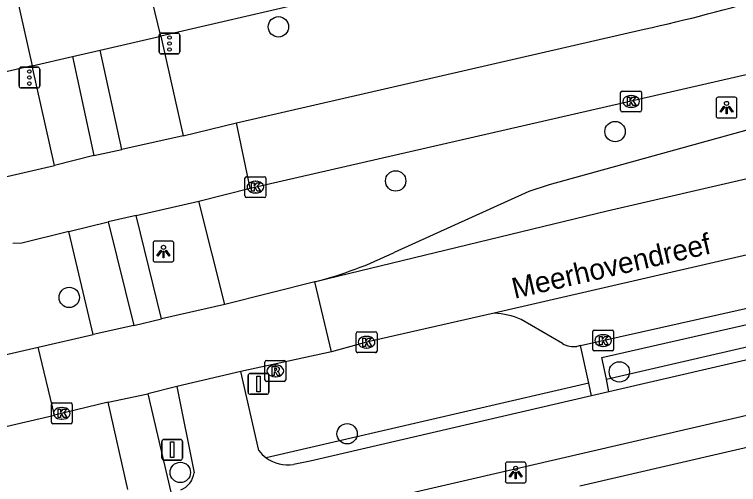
# Model space of a CAD drawing. Extents: x 156414 to 157775, y 382335 to 383765.
# Drawn here: x 156801.79 to 156836.53, y 382933.39 to 382955.94 of the extents above; entities that cross this region are included whole.
import ezdxf

# ---------------------------------------------------------------- set-up
doc = ezdxf.new("R2010")
doc.units = 0
for name, color, linetype in [('IMGEO_Boom', 7, 'Continuous'), ('IMGEO_Fietspad_gesloten', 7, 'Continuous'), ('IMGEO_Haag', 7, 'Continuous'), ('IMGEO_Kolk', 7, 'Continuous'), ('IMGEO_Lichtpunt', 7, 'Continuous'), ('IMGEO_Openbare_ruimte_label', 7, 'Continuous'), ('IMGEO_OVBaan_gesloten', 7, 'Continuous'), ('IMGEO_Parkeervlak_open', 7, 'Continuous'), ('IMGEO_Rijbaan_regionaal_gesloten', 7, 'Continuous'), ('IMGEO_Rioolput', 7, 'Continuous'), ('IMGEO_Verkeersbordpaal', 7, 'Continuous'), ('IMGEO_Verkeersregelinstallatiepaal', 7, 'Continuous'), ('IMGEO_Voetpad_open', 7, 'Continuous')]:
    doc.layers.add(name, color=color, linetype=linetype)

msp = doc.modelspace()

# ---------------------------------------------------------------- linework, layer by layer
at = {"layer": 'IMGEO_Boom'}
for centre in [(156814.456, 382955.348), (156830.604, 382950.322), (156820.079, 382947.954), (156804.42, 382942.366), (156830.809, 382938.792), (156817.751, 382935.826), (156809.749, 382933.969)]:
    msp.add_circle(centre, 0.489, dxfattribs=at)
at = {"layer": 'IMGEO_Fietspad_gesloten'}
for points in [[(156808.809, 382954.906), (156809.882, 382950.12)], [(156806.94, 382949.466), (156805.906, 382954.234)], [(156674.773, 382899.258), (156767.182, 382920.602), (156826.292, 382934.262), (156902.955, 382951.999), (156911.251, 382953.909)], [(156811.891, 382942.033), (156810.641, 382946.982)], [(156808.84, 382941.344), (156807.634, 382946.291)], [(156851.598, 382942.764), (156830.312, 382937.841)], [(156813.508, 382935.023), (156812.65, 382938.82)], [(156809.586, 382938.095), (156810.414, 382933.953)], [(156830.312, 382937.841), (156829.479, 382937.648)], [(156829.479, 382937.648), (156815.976, 382934.507), (156815.173, 382934.345)]]:
    msp.add_lwpolyline(points, dxfattribs=at)
for centre, radius, start, end in [((156814.961, 382936.16), 1.845, 218.0341, 233.5889), ((156814.928, 382936.126), 1.798, 233.817, 277.8425), ((156809.361, 382934.107), 1.064, 293.2856, 351.6715)]:
    msp.add_arc(centre, radius, start, end, dxfattribs=at)
at = {"layer": 'IMGEO_Haag'}
for points in [[(156830.187, 382938.442), (156851.475, 382943.356)], [(156829.346, 382938.248), (156813.866, 382934.675)]]:
    msp.add_lwpolyline(points, dxfattribs=at)
at = {"layer": 'IMGEO_Kolk'}
for p, q in [((156830.872, 382951.342), (156830.872, 382952.194)), ((156830.947, 382952.268), (156831.799, 382952.268)), ((156831.36, 382952.048), (156831.385, 382952.048)), ((156831.873, 382952.194), (156831.873, 382951.342)), ((156831.799, 382951.268), (156830.947, 382951.268)), ((156831.383, 382951.488), (156831.358, 382951.488)), ((156812.925, 382948.158), (156813.777, 382948.158)), ((156812.85, 382947.232), (156812.85, 382948.084)), ((156813.338, 382947.938), (156813.363, 382947.938)), ((156813.851, 382948.084), (156813.851, 382947.232)), ((156813.777, 382947.158), (156812.925, 382947.158)), ((156813.361, 382947.378), (156813.336, 382947.378)), ((156818.184, 382939.79), (156818.184, 382940.642)), ((156818.259, 382940.716), (156819.111, 382940.716)), ((156819.185, 382940.642), (156819.185, 382939.79)), ((156829.534, 382939.872), (156829.534, 382940.724)), ((156829.609, 382940.798), (156830.461, 382940.798)), ((156830.022, 382940.578), (156830.047, 382940.578)), ((156830.535, 382940.724), (156830.535, 382939.872)), ((156818.672, 382940.496), (156818.697, 382940.496)), ((156818.695, 382939.936), (156818.67, 382939.936)), ((156830.045, 382940.018), (156830.02, 382940.018)), ((156819.111, 382939.716), (156818.259, 382939.716)), ((156830.461, 382939.798), (156829.609, 382939.798)), ((156803.562, 382936.378), (156803.562, 382937.23)), ((156803.637, 382937.304), (156804.489, 382937.304)), ((156804.05, 382937.084), (156804.075, 382937.084)), ((156804.563, 382937.23), (156804.563, 382936.378)), ((156804.073, 382936.524), (156804.048, 382936.524)), ((156804.489, 382936.304), (156803.637, 382936.304))]:
    msp.add_line(p, q, dxfattribs=at)
for points in [[(156830.872, 382951.342), (156830.872, 382952.194)], [(156830.947, 382952.268), (156831.799, 382952.268)], [(156831.193, 382951.968), (156831.316, 382951.968), (156831.316, 382951.817), (156831.446, 382951.968), (156831.61, 382951.968), (156831.464, 382951.817), (156831.617, 382951.568), (156831.465, 382951.568), (156831.38, 382951.732), (156831.316, 382951.665), (156831.316, 382951.568), (156831.193, 382951.568), (156831.193, 382951.968)], [(156831.873, 382952.194), (156831.873, 382951.342)], [(156831.799, 382951.268), (156830.947, 382951.268)], [(156812.925, 382948.158), (156813.777, 382948.158)], [(156812.85, 382947.232), (156812.85, 382948.084)], [(156813.171, 382947.858), (156813.294, 382947.858), (156813.294, 382947.707), (156813.424, 382947.858), (156813.588, 382947.858), (156813.442, 382947.707), (156813.595, 382947.458), (156813.443, 382947.458), (156813.358, 382947.622), (156813.294, 382947.555), (156813.294, 382947.458), (156813.171, 382947.458), (156813.171, 382947.858)], [(156813.851, 382948.084), (156813.851, 382947.232)], [(156813.777, 382947.158), (156812.925, 382947.158)], [(156818.184, 382939.79), (156818.184, 382940.642)], [(156818.259, 382940.716), (156819.111, 382940.716)], [(156819.185, 382940.642), (156819.185, 382939.79)], [(156829.534, 382939.872), (156829.534, 382940.724)], [(156829.609, 382940.798), (156830.461, 382940.798)], [(156830.535, 382940.724), (156830.535, 382939.872)], [(156818.505, 382940.416), (156818.628, 382940.416), (156818.628, 382940.265), (156818.758, 382940.416), (156818.922, 382940.416), (156818.776, 382940.265), (156818.929, 382940.016), (156818.777, 382940.016), (156818.692, 382940.18), (156818.628, 382940.113), (156818.628, 382940.016), (156818.505, 382940.016), (156818.505, 382940.416)], [(156829.855, 382940.498), (156829.978, 382940.498), (156829.978, 382940.347), (156830.108, 382940.498), (156830.272, 382940.498), (156830.126, 382940.347), (156830.279, 382940.098), (156830.127, 382940.098), (156830.042, 382940.262), (156829.978, 382940.195), (156829.978, 382940.098), (156829.855, 382940.098), (156829.855, 382940.498)], [(156819.111, 382939.716), (156818.259, 382939.716)], [(156830.461, 382939.798), (156829.609, 382939.798)], [(156803.562, 382936.378), (156803.562, 382937.23)], [(156803.637, 382937.304), (156804.489, 382937.304)], [(156804.563, 382937.23), (156804.563, 382936.378)], [(156803.883, 382937.004), (156804.006, 382937.004), (156804.006, 382936.853), (156804.136, 382937.004), (156804.3, 382937.004), (156804.154, 382936.853), (156804.307, 382936.604), (156804.155, 382936.604), (156804.07, 382936.768), (156804.006, 382936.701), (156804.006, 382936.604), (156803.883, 382936.604), (156803.883, 382937.004)], [(156804.489, 382936.304), (156803.637, 382936.304)]]:
    msp.add_lwpolyline(points, dxfattribs=at)
for centre, start, end in [((156830.949, 382952.192), 91.552, 178.448), ((156830.949, 382952.192), 91.552, 178.448), ((156831.797, 382952.192), 1.552, 88.448), ((156831.797, 382952.192), 1.552, 88.448), ((156830.949, 382951.344), 181.552, 268.448), ((156830.949, 382951.344), 181.552, 268.448), ((156831.797, 382951.344), 271.552, 358.448), ((156831.797, 382951.344), 271.552, 358.448), ((156812.927, 382948.082), 91.552, 178.448), ((156812.927, 382948.082), 91.552, 178.448), ((156813.775, 382948.082), 1.552, 88.448), ((156813.775, 382948.082), 1.552, 88.448), ((156812.927, 382947.234), 181.552, 268.448), ((156812.927, 382947.234), 181.552, 268.448), ((156813.775, 382947.234), 271.552, 358.448), ((156813.775, 382947.234), 271.552, 358.448), ((156818.261, 382940.64), 91.552, 178.448), ((156818.261, 382940.64), 91.552, 178.448), ((156819.109, 382940.64), 1.552, 88.448), ((156819.109, 382940.64), 1.552, 88.448), ((156829.611, 382940.722), 91.552, 178.448), ((156829.611, 382940.722), 91.552, 178.448), ((156830.459, 382940.722), 1.552, 88.448), ((156830.459, 382940.722), 1.552, 88.448), ((156829.611, 382939.874), 181.552, 268.448), ((156829.611, 382939.874), 181.552, 268.448), ((156830.459, 382939.874), 271.552, 358.448), ((156830.459, 382939.874), 271.552, 358.448), ((156818.261, 382939.792), 181.552, 268.448), ((156818.261, 382939.792), 181.552, 268.448), ((156819.109, 382939.792), 271.552, 358.448), ((156819.109, 382939.792), 271.552, 358.448), ((156803.639, 382937.228), 91.552, 178.448), ((156803.639, 382937.228), 91.552, 178.448), ((156804.487, 382937.228), 1.552, 88.448), ((156804.487, 382937.228), 1.552, 88.448), ((156803.639, 382936.38), 181.552, 268.448), ((156803.639, 382936.38), 181.552, 268.448), ((156804.487, 382936.38), 271.552, 358.448), ((156804.487, 382936.38), 271.552, 358.448)]:
    msp.add_arc(centre, 0.0765, start, end, dxfattribs=at)
for centre, major_axis, ratio, start_param, end_param in [((156831.359, 382951.768), (-0.387, 0.002), 0.722429, 4.712389, 7.853982), ((156831.384, 382951.768), (-0.39, 0.002), 0.717154, 1.570796, 4.712389), ((156813.337, 382947.658), (-0.387, 0.002), 0.722429, 4.712389, 7.853982), ((156813.362, 382947.658), (-0.39, 0.002), 0.717154, 1.570796, 4.712389), ((156830.021, 382940.298), (-0.387, 0.002), 0.722429, 4.712389, 7.853982), ((156830.046, 382940.298), (-0.39, 0.002), 0.717154, 1.570796, 4.712389), ((156818.671, 382940.216), (-0.387, 0.002), 0.722429, 4.712389, 7.853982), ((156818.696, 382940.216), (-0.39, 0.002), 0.717154, 1.570796, 4.712389), ((156804.049, 382936.804), (-0.387, 0.002), 0.722429, 4.712389, 7.853982), ((156804.074, 382936.804), (-0.39, 0.002), 0.717154, 1.570796, 4.712389)]:
    msp.add_ellipse(centre, major_axis=major_axis, ratio=ratio, start_param=start_param, end_param=end_param, dxfattribs=at)
at = {"layer": 'IMGEO_Lichtpunt'}
for p, q in [((156836.355, 382951.971), (156835.547, 382951.971)), ((156836.355, 382951.971), (156835.547, 382951.971)), ((156835.453, 382951.876), (156835.453, 382951.069)), ((156835.453, 382951.876), (156835.453, 382951.069)), ((156836.449, 382951.069), (156836.449, 382951.876)), ((156836.449, 382951.069), (156836.449, 382951.876)), ((156835.547, 382950.975), (156836.355, 382950.975)), ((156835.547, 382950.975), (156836.355, 382950.975)), ((156809.345, 382945.067), (156808.537, 382945.067)), ((156809.345, 382945.067), (156808.537, 382945.067)), ((156808.443, 382944.972), (156808.443, 382944.165)), ((156808.443, 382944.972), (156808.443, 382944.165)), ((156809.439, 382944.165), (156809.439, 382944.972)), ((156809.439, 382944.165), (156809.439, 382944.972)), ((156808.537, 382944.071), (156809.345, 382944.071)), ((156808.537, 382944.071), (156809.345, 382944.071)), ((156825.341, 382934.369), (156825.341, 382933.562)), ((156825.341, 382934.369), (156825.341, 382933.562)), ((156826.243, 382934.464), (156825.435, 382934.464)), ((156826.243, 382934.464), (156825.435, 382934.464)), ((156826.337, 382933.562), (156826.337, 382934.369)), ((156826.337, 382933.562), (156826.337, 382934.369)), ((156825.435, 382933.468), (156826.243, 382933.468)), ((156825.435, 382933.468), (156826.243, 382933.468))]:
    msp.add_line(p, q, dxfattribs=at)
for points in [[(156835.827, 382951.54), (156835.866, 382951.512), (156835.678, 382951.25), (156835.64, 382951.277), (156835.827, 382951.54)], [(156835.929, 382951.492), (156835.976, 382951.492), (156835.976, 382951.17), (156835.929, 382951.17), (156835.929, 382951.492)], [(156836.039, 382951.512), (156836.077, 382951.539), (156836.264, 382951.277), (156836.225, 382951.249), (156836.039, 382951.512)], [(156808.817, 382944.636), (156808.856, 382944.608), (156808.668, 382944.346), (156808.63, 382944.373), (156808.817, 382944.636)], [(156808.919, 382944.588), (156808.966, 382944.588), (156808.966, 382944.266), (156808.919, 382944.266), (156808.919, 382944.588)], [(156809.029, 382944.608), (156809.067, 382944.635), (156809.254, 382944.373), (156809.215, 382944.345), (156809.029, 382944.608)], [(156825.715, 382934.033), (156825.754, 382934.005), (156825.566, 382933.743), (156825.528, 382933.77), (156825.715, 382934.033)], [(156825.817, 382933.985), (156825.864, 382933.985), (156825.864, 382933.663), (156825.817, 382933.663), (156825.817, 382933.985)], [(156825.927, 382934.005), (156825.965, 382934.032), (156826.152, 382933.77), (156826.113, 382933.742), (156825.927, 382934.005)]]:
    msp.add_lwpolyline(points, dxfattribs=at)
for centre in [(156835.952, 382951.674), (156808.942, 382944.77), (156825.84, 382934.167)]:
    msp.add_circle(centre, 0.0994, dxfattribs=at)
for centre, start, end in [((156835.547, 382951.876), 90, 180), ((156835.547, 382951.876), 90, 180), ((156836.355, 382951.876), 0, 90), ((156836.355, 382951.876), 0, 90), ((156835.547, 382951.069), 180, 270), ((156835.547, 382951.069), 180, 270), ((156836.355, 382951.069), 270, 0), ((156836.355, 382951.069), 270, 360), ((156808.537, 382944.972), 90, 180), ((156808.537, 382944.972), 90, 180), ((156809.345, 382944.972), 0, 90), ((156809.345, 382944.972), 0, 90), ((156808.537, 382944.165), 180, 270), ((156808.537, 382944.165), 180, 270), ((156809.345, 382944.165), 270, 0), ((156809.345, 382944.165), 270, 360), ((156825.435, 382934.369), 90, 180), ((156825.435, 382934.369), 90, 180), ((156826.243, 382934.369), 0, 90), ((156826.243, 382934.369), 0, 90), ((156825.435, 382933.562), 180, 270), ((156825.435, 382933.562), 180, 270), ((156826.243, 382933.562), 270, 0), ((156826.243, 382933.562), 270, 360)]:
    msp.add_arc(centre, 0.0946, start, end, dxfattribs=at)
at = {"layer": 'IMGEO_OVBaan_gesloten'}
for points in [[(156936.873, 382984.481), (156826.1, 382958.91), (156813.512, 382955.995), (156808.809, 382954.906)], [(156808.809, 382954.906), (156807.945, 382958.46)], [(156801.882, 382956.91), (156802.647, 382953.479)], [(156805.906, 382954.234), (156808.809, 382954.906)], [(156804.571, 382953.925), (156805.906, 382954.234)], [(156802.647, 382953.479), (156804.571, 382953.925)], [(156802.647, 382953.479), (156801.108, 382953.123), (156786.064, 382949.639), (156783.248, 382948.991), (156722.017, 382934.891)]]:
    msp.add_lwpolyline(points, dxfattribs=at)
at = {"layer": 'IMGEO_Parkeervlak_open'}
for points in [[(156828.087, 382940.156), (156826.097, 382941.312)], [(156828.946, 382940.054), (156828.775, 382940.011)]]:
    msp.add_lwpolyline(points, dxfattribs=at)
for centre, radius, start, end in [((156824.541, 382937.572), 4.051, 67.4086, 86.2194), ((156828.642, 382941.084), 1.081, 239.1278, 277.0697)]:
    msp.add_arc(centre, radius, start, end, dxfattribs=at)
at = {"layer": 'IMGEO_Rijbaan_regionaal_gesloten'}
for points in [[(156939.797, 382971.848), (156903.004, 382963.32), (156830.232, 382946.499), (156816.29, 382943.135), (156816.196, 382943.116)], [(156812.439, 382950.746), (156832.008, 382955.231)], [(156813.098, 382947.6), (156839.406, 382953.635)], [(156848.093, 382953.484), (156827.445, 382947.769), (156826.462, 382947.447), (156820.001, 382944.526)], [(156809.882, 382950.12), (156812.439, 382950.746)], [(156813.098, 382947.6), (156812.439, 382950.746)], [(156809.882, 382950.12), (156806.94, 382949.466)], [(156805.602, 382949.167), (156806.94, 382949.466)], [(156805.602, 382949.167), (156803.718, 382948.695)], [(156800.991, 382948.075), (156803.718, 382948.695)], [(156855.226, 382948.615), (156824.808, 382941.614)], [(156810.641, 382946.982), (156813.098, 382947.6)], [(156807.634, 382946.291), (156810.641, 382946.982)], [(156807.634, 382946.291), (156806.295, 382945.987)], [(156804.396, 382945.536), (156806.295, 382945.987)], [(156804.396, 382945.536), (156802.141, 382944.974), (156801.715, 382944.946)], [(156816.196, 382943.116), (156811.891, 382942.033)], [(156816.994, 382939.753), (156816.196, 382943.116)], [(156811.891, 382942.033), (156808.84, 382941.344)], [(156824.808, 382941.614), (156818.685, 382940.216), (156816.994, 382939.753)], [(156807.518, 382941.026), (156808.84, 382941.344)], [(156807.518, 382941.026), (156805.571, 382940.585)], [(156802.928, 382939.975), (156805.571, 382940.585)], [(156710.418, 382919.581), (156715.524, 382920.493), (156727.381, 382922.7), (156734.281, 382924.139), (156802.928, 382939.975)], [(156803.711, 382936.72), (156802.928, 382939.975)], [(156816.994, 382939.753), (156812.65, 382938.82)], [(156812.65, 382938.82), (156809.586, 382938.095)], [(156809.586, 382938.095), (156808.19, 382937.734)], [(156806.293, 382937.335), (156808.19, 382937.734)], [(156806.293, 382937.335), (156803.711, 382936.72)], [(156794.431, 382934.555), (156803.711, 382936.72)]]:
    msp.add_lwpolyline(points, dxfattribs=at)
for centre, radius, start, end in [((156811.104, 383048.227), 95.317, 282.66877, 290.16325), ((156811.479, 382961.685), 19.158, 284.2538, 296.4121)]:
    msp.add_arc(centre, radius, start, end, dxfattribs=at)
at = {"layer": 'IMGEO_Rioolput'}
for p, q in [((156813.807, 382938.413), (156813.807, 382939.265)), ((156813.882, 382939.339), (156814.734, 382939.339)), ((156814.295, 382939.119), (156814.32, 382939.119)), ((156814.808, 382939.265), (156814.808, 382938.413)), ((156814.318, 382938.559), (156814.293, 382938.559)), ((156814.734, 382938.339), (156813.882, 382938.339))]:
    msp.add_line(p, q, dxfattribs=at)
for points in [[(156813.807, 382938.413), (156813.807, 382939.265)], [(156813.882, 382939.339), (156814.734, 382939.339)], [(156814.808, 382939.265), (156814.808, 382938.413)], [(156814.396, 382939.037), (156814.144, 382939.039), (156814.144, 382938.639)], [(156814.144, 382938.639), (156814.268, 382938.639), (156814.268, 382938.801), (156814.279, 382938.801)], [(156814.322, 382938.958), (156814.268, 382938.958), (156814.268, 382938.877)], [(156814.268, 382938.877), (156814.32, 382938.877)], [(156814.326, 382938.772), (156814.397, 382938.639), (156814.537, 382938.639), (156814.472, 382938.765)], [(156814.734, 382938.339), (156813.882, 382938.339)]]:
    msp.add_lwpolyline(points, dxfattribs=at)
for centre, radius, start, end in [((156813.884, 382939.263), 0.0765, 91.552, 178.448), ((156813.884, 382939.263), 0.0765, 91.552, 178.448), ((156814.732, 382939.263), 0.0765, 1.552, 88.448), ((156814.732, 382939.263), 0.0765, 1.552, 88.448), ((156814.278, 382938.748), 0.0533, 26.0293, 88.6989), ((156814.304, 382939.066), 0.19, 274.7715, 282.9687), ((156814.328, 382938.862), 0.0964, 77.0061, 93.1865), ((156814.342, 382938.919), 0.0378, 276.6634, 79.6772), ((156814.395, 382938.927), 0.109, 350.3612, 89.416), ((156814.393, 382938.927), 0.112, 277.5842, 350.9817), ((156814.377, 382938.712), 0.108, 29.5134, 73.7905), ((156813.884, 382938.415), 0.0765, 181.552, 268.448), ((156813.884, 382938.415), 0.0765, 181.552, 268.448), ((156814.732, 382938.415), 0.0765, 271.552, 358.448), ((156814.732, 382938.415), 0.0765, 271.552, 358.448)]:
    msp.add_arc(centre, radius, start, end, dxfattribs=at)
for centre, major_axis, ratio, start_param, end_param in [((156814.294, 382938.839), (-0.387, 0.002), 0.722429, 4.712389, 7.853982), ((156814.319, 382938.839), (-0.39, 0.002), 0.717154, 1.570796, 4.712389)]:
    msp.add_ellipse(centre, major_axis=major_axis, ratio=ratio, start_param=start_param, end_param=end_param, dxfattribs=at)
at = {"layer": 'IMGEO_Verkeersbordpaal'}
for p, q in [((156813.003, 382937.818), (156813.003, 382938.618)), ((156813.003, 382938.618), (156813.003, 382937.818)), ((156813.103, 382938.718), (156813.893, 382938.718)), ((156813.893, 382938.718), (156813.103, 382938.718)), ((156813.993, 382938.618), (156813.993, 382937.818)), ((156813.993, 382937.818), (156813.993, 382938.618)), ((156813.893, 382937.718), (156813.103, 382937.718)), ((156813.103, 382937.718), (156813.893, 382937.718)), ((156808.863, 382934.655), (156808.863, 382935.455)), ((156808.863, 382935.455), (156808.863, 382934.655)), ((156808.963, 382935.555), (156809.753, 382935.555)), ((156809.753, 382935.555), (156808.963, 382935.555)), ((156809.853, 382935.455), (156809.853, 382934.655)), ((156809.853, 382934.655), (156809.853, 382935.455)), ((156809.753, 382934.555), (156808.963, 382934.555)), ((156808.963, 382934.555), (156809.753, 382934.555))]:
    msp.add_line(p, q, dxfattribs=at)
for points in [[(156813.423, 382938.593), (156813.573, 382938.593), (156813.573, 382937.843), (156813.423, 382937.843), (156813.423, 382938.593)], [(156809.283, 382935.43), (156809.433, 382935.43), (156809.433, 382934.68), (156809.283, 382934.68), (156809.283, 382935.43)]]:
    msp.add_lwpolyline(points, dxfattribs=at)
for centre, start, end in [((156813.103, 382938.618), 90, 180), ((156813.103, 382938.618), 90, 180), ((156813.893, 382938.618), 0, 90), ((156813.893, 382938.618), 360, 90), ((156813.103, 382937.818), 180, 270), ((156813.103, 382937.818), 180, 270), ((156813.893, 382937.818), 270, 0), ((156813.893, 382937.818), 270, 0), ((156808.963, 382935.455), 90, 180), ((156808.963, 382935.455), 90, 180), ((156809.753, 382935.455), 0, 90), ((156809.753, 382935.455), 360, 90), ((156808.963, 382934.655), 180, 270), ((156808.963, 382934.655), 180, 270), ((156809.753, 382934.655), 270, 0), ((156809.753, 382934.655), 270, 0)]:
    msp.add_arc(centre, 0.1, start, end, dxfattribs=at)
at = {"layer": 'IMGEO_Verkeersregelinstallatiepaal'}
for p, q in [((156808.733, 382954.148), (156808.733, 382954.948)), ((156808.733, 382954.948), (156808.733, 382954.148)), ((156808.833, 382955.048), (156809.623, 382955.048)), ((156809.623, 382955.048), (156808.833, 382955.048)), ((156809.723, 382954.948), (156809.723, 382954.148)), ((156809.723, 382954.148), (156809.723, 382954.948)), ((156809.623, 382954.048), (156808.833, 382954.048)), ((156808.833, 382954.048), (156809.623, 382954.048)), ((156802.115, 382953.416), (156802.905, 382953.416)), ((156802.905, 382953.416), (156802.115, 382953.416)), ((156802.015, 382952.516), (156802.015, 382953.316)), ((156802.015, 382953.316), (156802.015, 382952.516)), ((156803.005, 382953.316), (156803.005, 382952.516)), ((156803.005, 382952.516), (156803.005, 382953.316)), ((156802.905, 382952.416), (156802.115, 382952.416)), ((156802.115, 382952.416), (156802.905, 382952.416))]:
    msp.add_line(p, q, dxfattribs=at)
for centre in [(156809.228, 382954.838), (156809.228, 382954.548), (156809.228, 382954.258), (156802.51, 382953.206), (156802.51, 382952.916), (156802.51, 382952.626)]:
    msp.add_circle(centre, 0.085, dxfattribs=at)
for centre, start, end in [((156808.833, 382954.948), 90, 180), ((156808.833, 382954.948), 90, 180), ((156809.623, 382954.948), 0, 90), ((156809.623, 382954.948), 360, 90), ((156808.833, 382954.148), 180, 270), ((156808.833, 382954.148), 180, 270), ((156809.623, 382954.148), 270, 0), ((156809.623, 382954.148), 270, 0), ((156802.115, 382953.316), 90, 180), ((156802.115, 382953.316), 90, 180), ((156802.905, 382953.316), 0, 90), ((156802.905, 382953.316), 360, 90), ((156802.115, 382952.516), 180, 270), ((156802.115, 382952.516), 180, 270), ((156802.905, 382952.516), 270, 0), ((156802.905, 382952.516), 270, 0)]:
    msp.add_arc(centre, 0.1, start, end, dxfattribs=at)
at = {"layer": 'IMGEO_Voetpad_open'}
for points in [[(156804.571, 382953.925), (156805.602, 382949.167)], [(156803.718, 382948.695), (156802.647, 382953.479)], [(156903.296, 382950.523), (156828.922, 382933.312)], [(156806.295, 382945.987), (156807.518, 382941.026)], [(156805.571, 382940.585), (156804.396, 382945.536)], [(156828.946, 382940.054), (156845.143, 382943.683), (156851.962, 382945.371)], [(156830.187, 382938.442), (156829.971, 382939.479), (156851.273, 382944.329), (156851.475, 382943.356)], [(156829.346, 382938.248), (156828.946, 382940.054)], [(156830.312, 382937.841), (156830.187, 382938.442)], [(156829.479, 382937.648), (156829.346, 382938.248)], [(156808.19, 382937.734), (156809.3, 382933.028)], [(156807.234, 382933.144), (156806.293, 382937.335)]]:
    msp.add_lwpolyline(points, dxfattribs=at)

# ---------------------------------------------------------------- texts
at = {"layer": 'IMGEO_Openbare_ruimte_label'}
msp.add_text('Meerhovendreef', height=1, rotation=13.0075, dxfattribs=at).set_placement((156825.781, 382942.294))

doc.saveas('drawing.dxf')
